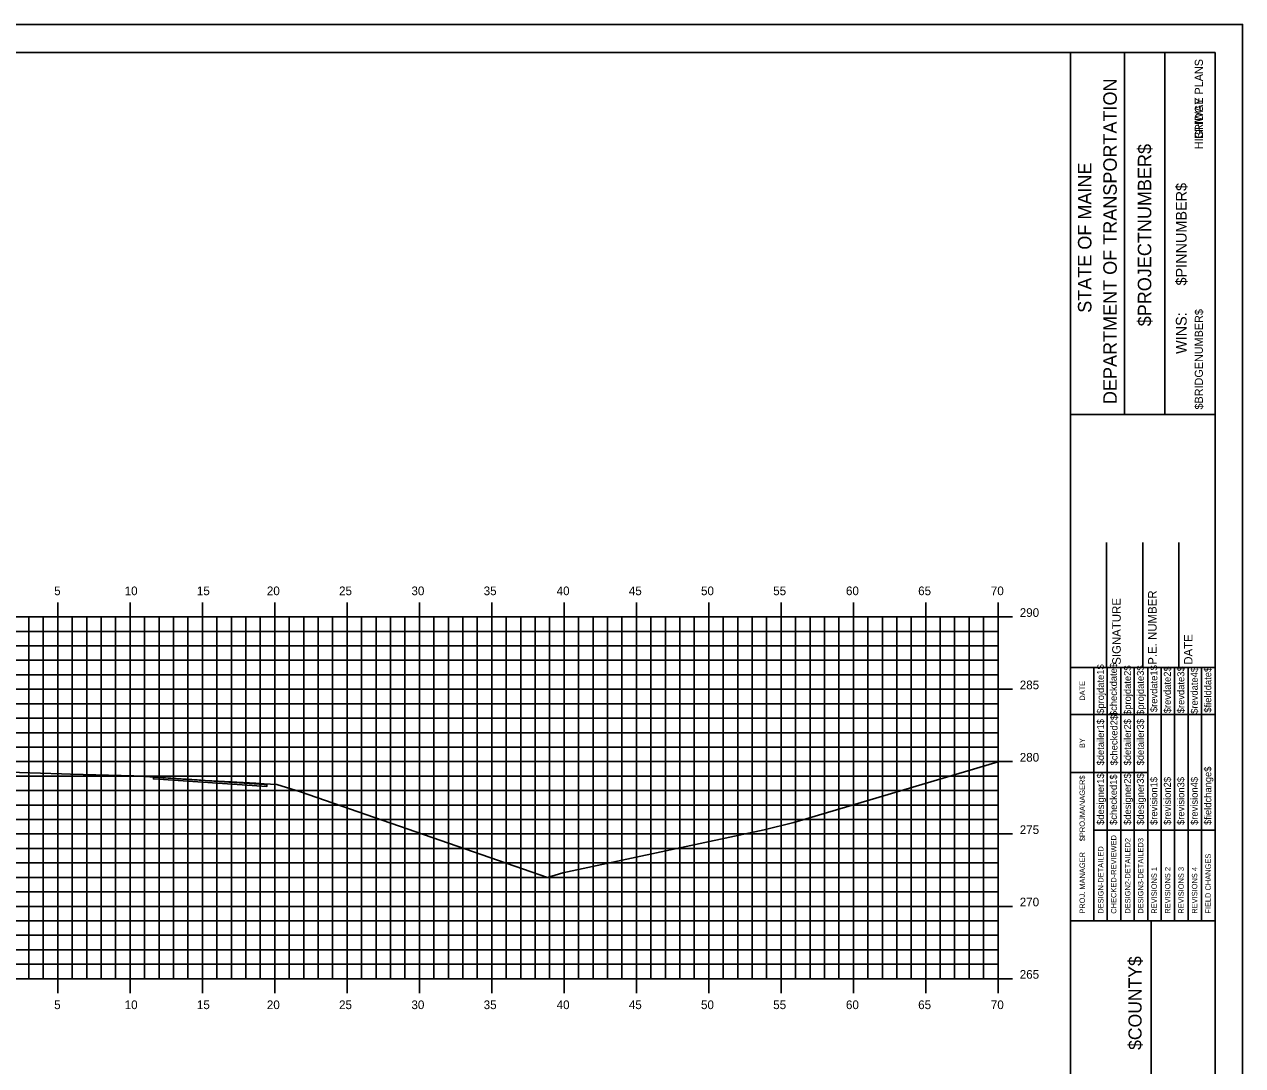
# Model space of a CAD drawing. Extents: x 1168600 to 1177589, y 610178 to 611246.
# Drawn here: x 1177503.6 to 1177587.8, y 610306.8 to 610378.7 of the extents above; entities that cross this region are included whole.
import ezdxf

# ---------------------------------------------------------------- set-up
doc = ezdxf.new("R2010")
doc.units = 0
for name, color, linetype in [('_Construction', 7, 'Continuous'), ('_Station Equation', 7, 'Continuous'), ('BORDER', 7, 'Continuous'), ('D_Roadway_Edge_TW', 7, 'Continuous'), ('D_Text_Standard', 7, 'Continuous'), ('H_V ANNOTATION', 7, 'Continuous'), ('MAJOR', 7, 'Continuous'), ('MINOR', 7, 'Continuous')]:
    doc.layers.add(name, color=color, linetype=linetype)

msp = doc.modelspace()

# ---------------------------------------------------------------- linework, layer by layer
at = {"layer": '_Construction'}
for p, q in [((1177585.924, 610376.801), (1177425.924, 610376.801)), ((1177575.924, 610271.804), (1177575.924, 610376.804)), ((1177579.653, 610351.798), (1177579.653, 610376.798)), ((1177582.448, 610351.798), (1177582.448, 610376.798)), ((1177585.924, 610271.804), (1177585.924, 610376.804)), ((1177575.925, 610351.795), (1177585.924, 610351.795)), ((1177578.424, 610334.304), (1177578.424, 610342.952)), ((1177580.924, 610334.304), (1177580.924, 610342.952)), ((1177583.424, 610334.304), (1177583.424, 610342.952)), ((1177575.924, 610334.304), (1177585.924, 610334.304)), ((1177575.924, 610316.804), (1177585.924, 610316.804)), ((1177581.515, 610281.804), (1177581.515, 610316.804))]:
    msp.add_line(p, q, dxfattribs=at)
msp.add_lwpolyline([(1177417.831, 610268.742), (1177587.831, 610268.742), (1177587.831, 610378.742), (1177417.831, 610378.742)], close=True, dxfattribs=at)
for points in [[(1177577.539, 610331.054), (1177577.539, 610334.304)], [(1177578.472, 610316.807), (1177578.472, 610334.304)], [(1177579.403, 610334.304), (1177579.403, 610316.807)], [(1177580.335, 610316.807), (1177580.335, 610334.304)], [(1177581.267, 610316.807), (1177581.267, 610334.304)], [(1177582.199, 610316.807), (1177582.199, 610334.304)], [(1177583.13, 610316.807), (1177583.13, 610334.304)], [(1177584.062, 610316.807), (1177584.062, 610334.304)], [(1177584.994, 610316.807), (1177584.994, 610334.304)], [(1177577.54, 610316.807), (1177577.54, 610333.598)], [(1177575.924, 610331.054), (1177585.924, 610331.054)], [(1177575.924, 610327.054), (1177577.54, 610327.054)], [(1177577.539, 610327.054), (1177581.266, 610327.054)], [(1177577.539, 610323.054), (1177585.924, 610323.054)]]:
    msp.add_lwpolyline(points, dxfattribs=at)
at = {"layer": '_Station Equation'}
msp.add_lwpolyline([(1177501.793, 610327.09), (1177506.171, 610326.954), (1177506.8, 610326.936), (1177511.171, 610326.827), (1177515.55, 610326.532), (1177516.332, 610326.48), (1177516.452, 610326.472), (1177516.581, 610326.465), (1177519.619, 610326.312), (1177520.189, 610326.273), (1177521.067, 610326.22), (1177522.712, 610325.715), (1177539.774, 610319.795), (1177540.836, 610320.106), (1177554.764, 610323.097), (1177556.806, 610323.594), (1177570.924, 610327.779)], dxfattribs=at)
at = {"layer": 'D_Roadway_Edge_TW'}
msp.add_lwpolyline([(1177512.54, 610326.735), (1177516.452, 610326.473), (1177520.377, 610326.211), (1177520.377, 610326.086), (1177512.54, 610326.61), (1177512.54, 610326.735)], dxfattribs=at)
msp.add_lwpolyline([(1177512.54, 610326.735), (1177516.452, 610326.473), (1177520.377, 610326.211), (1177520.377, 610326.086), (1177512.54, 610326.61), (1177512.54, 610326.735)], dxfattribs=at)
at = {"layer": 'D_Text_Standard'}
msp.add_lwpolyline([(1177512.54, 610326.735), (1177514.576, 610326.598), (1177516.452, 610326.473), (1177516.7, 610326.456), (1177516.712, 610326.455), (1177520.188, 610326.224), (1177520.377, 610326.211)], dxfattribs=at)
at = {"layer": 'MAJOR'}
for p, q in [((1177505.924, 610338.803), (1177505.924, 610337.801)), ((1177510.924, 610338.803), (1177510.924, 610337.801)), ((1177515.924, 610338.803), (1177515.924, 610337.801)), ((1177520.924, 610338.803), (1177520.924, 610337.801)), ((1177525.924, 610338.803), (1177525.924, 610337.801)), ((1177530.924, 610338.803), (1177530.924, 610337.801)), ((1177535.924, 610338.803), (1177535.924, 610337.801)), ((1177540.924, 610338.803), (1177540.924, 610337.801)), ((1177545.924, 610338.803), (1177545.924, 610337.801)), ((1177550.924, 610338.803), (1177550.924, 610337.801)), ((1177555.924, 610338.803), (1177555.924, 610337.801)), ((1177560.924, 610338.803), (1177560.924, 610337.801)), ((1177565.924, 610338.803), (1177565.924, 610337.801)), ((1177570.924, 610338.803), (1177570.924, 610337.801)), ((1177430.924, 610337.801), (1177570.924, 610337.801)), ((1177430.924, 610337.801), (1177570.924, 610337.801)), ((1177505.924, 610312.801), (1177505.924, 610337.801)), ((1177510.924, 610312.801), (1177510.924, 610337.801)), ((1177515.924, 610312.801), (1177515.924, 610337.801)), ((1177520.924, 610312.801), (1177520.924, 610337.801)), ((1177525.924, 610312.801), (1177525.924, 610337.801)), ((1177530.924, 610312.801), (1177530.924, 610337.801)), ((1177535.924, 610312.801), (1177535.924, 610337.801)), ((1177540.924, 610312.801), (1177540.924, 610337.801)), ((1177545.924, 610312.801), (1177545.924, 610337.801)), ((1177550.924, 610312.801), (1177550.924, 610337.801)), ((1177555.924, 610312.801), (1177555.924, 610337.801)), ((1177560.924, 610312.801), (1177560.924, 610337.801)), ((1177565.924, 610312.801), (1177565.924, 610337.801)), ((1177571.926, 610337.801), (1177569.922, 610337.801)), ((1177570.924, 610312.801), (1177570.924, 610337.801)), ((1177570.924, 610312.801), (1177570.924, 610337.801)), ((1177430.924, 610332.801), (1177570.924, 610332.801)), ((1177571.926, 610332.801), (1177569.922, 610332.801)), ((1177430.924, 610327.801), (1177570.924, 610327.801)), ((1177571.926, 610327.801), (1177569.922, 610327.801)), ((1177430.924, 610322.801), (1177570.924, 610322.801)), ((1177571.926, 610322.801), (1177569.922, 610322.801)), ((1177430.924, 610317.801), (1177570.924, 610317.801)), ((1177571.926, 610317.801), (1177569.922, 610317.801)), ((1177430.924, 610312.801), (1177570.924, 610312.801)), ((1177430.924, 610312.801), (1177570.924, 610312.801)), ((1177505.924, 610311.799), (1177505.924, 610312.801)), ((1177510.924, 610311.799), (1177510.924, 610312.801)), ((1177515.924, 610311.799), (1177515.924, 610312.801)), ((1177520.924, 610311.799), (1177520.924, 610312.801)), ((1177525.924, 610311.799), (1177525.924, 610312.801)), ((1177530.924, 610311.799), (1177530.924, 610312.801)), ((1177535.924, 610311.799), (1177535.924, 610312.801)), ((1177540.924, 610311.799), (1177540.924, 610312.801)), ((1177545.924, 610311.799), (1177545.924, 610312.801)), ((1177550.924, 610311.799), (1177550.924, 610312.801)), ((1177555.924, 610311.799), (1177555.924, 610312.801)), ((1177560.924, 610311.799), (1177560.924, 610312.801)), ((1177565.924, 610311.799), (1177565.924, 610312.801)), ((1177571.926, 610312.801), (1177569.922, 610312.801)), ((1177570.924, 610311.799), (1177570.924, 610312.801))]:
    msp.add_line(p, q, dxfattribs=at)
at = {"layer": 'MINOR'}
for p, q in [((1177503.924, 610312.801), (1177503.924, 610337.801)), ((1177504.924, 610312.801), (1177504.924, 610337.801)), ((1177506.924, 610312.801), (1177506.924, 610337.801)), ((1177507.924, 610312.801), (1177507.924, 610337.801)), ((1177508.924, 610312.801), (1177508.924, 610337.801)), ((1177509.924, 610312.801), (1177509.924, 610337.801)), ((1177511.924, 610312.801), (1177511.924, 610337.801)), ((1177512.924, 610312.801), (1177512.924, 610337.801)), ((1177513.924, 610312.801), (1177513.924, 610337.801)), ((1177514.924, 610312.801), (1177514.924, 610337.801)), ((1177516.924, 610312.801), (1177516.924, 610337.801)), ((1177517.924, 610312.801), (1177517.924, 610337.801)), ((1177518.924, 610312.801), (1177518.924, 610337.801)), ((1177519.924, 610312.801), (1177519.924, 610337.801)), ((1177521.924, 610312.801), (1177521.924, 610337.801)), ((1177522.924, 610312.801), (1177522.924, 610337.801)), ((1177523.924, 610312.801), (1177523.924, 610337.801)), ((1177524.924, 610312.801), (1177524.924, 610337.801)), ((1177526.924, 610312.801), (1177526.924, 610337.801)), ((1177527.924, 610312.801), (1177527.924, 610337.801)), ((1177528.924, 610312.801), (1177528.924, 610337.801)), ((1177529.924, 610312.801), (1177529.924, 610337.801)), ((1177531.924, 610312.801), (1177531.924, 610337.801)), ((1177532.924, 610312.801), (1177532.924, 610337.801)), ((1177533.924, 610312.801), (1177533.924, 610337.801)), ((1177534.924, 610312.801), (1177534.924, 610337.801)), ((1177536.924, 610312.801), (1177536.924, 610337.801)), ((1177537.924, 610312.801), (1177537.924, 610337.801)), ((1177538.924, 610312.801), (1177538.924, 610337.801)), ((1177539.924, 610312.801), (1177539.924, 610337.801)), ((1177541.924, 610312.801), (1177541.924, 610337.801)), ((1177542.924, 610312.801), (1177542.924, 610337.801)), ((1177543.924, 610312.801), (1177543.924, 610337.801)), ((1177544.924, 610312.801), (1177544.924, 610337.801)), ((1177546.924, 610312.801), (1177546.924, 610337.801)), ((1177547.924, 610312.801), (1177547.924, 610337.801)), ((1177548.924, 610312.801), (1177548.924, 610337.801)), ((1177549.924, 610312.801), (1177549.924, 610337.801)), ((1177551.924, 610312.801), (1177551.924, 610337.801)), ((1177552.924, 610312.801), (1177552.924, 610337.801)), ((1177553.924, 610312.801), (1177553.924, 610337.801)), ((1177554.924, 610312.801), (1177554.924, 610337.801)), ((1177556.924, 610312.801), (1177556.924, 610337.801)), ((1177557.924, 610312.801), (1177557.924, 610337.801)), ((1177558.924, 610312.801), (1177558.924, 610337.801)), ((1177559.924, 610312.801), (1177559.924, 610337.801)), ((1177561.924, 610312.801), (1177561.924, 610337.801)), ((1177562.924, 610312.801), (1177562.924, 610337.801)), ((1177563.924, 610312.801), (1177563.924, 610337.801)), ((1177564.924, 610312.801), (1177564.924, 610337.801)), ((1177566.924, 610312.801), (1177566.924, 610337.801)), ((1177567.924, 610312.801), (1177567.924, 610337.801)), ((1177568.924, 610312.801), (1177568.924, 610337.801)), ((1177569.924, 610312.801), (1177569.924, 610337.801)), ((1177430.924, 610336.801), (1177570.924, 610336.801)), ((1177570.924, 610336.801), (1177569.922, 610336.801)), ((1177430.924, 610335.801), (1177570.924, 610335.801)), ((1177570.924, 610335.801), (1177569.922, 610335.801)), ((1177430.924, 610334.801), (1177570.924, 610334.801)), ((1177570.924, 610334.801), (1177569.922, 610334.801)), ((1177430.924, 610333.801), (1177570.924, 610333.801)), ((1177570.924, 610333.801), (1177569.922, 610333.801)), ((1177430.924, 610331.801), (1177570.924, 610331.801)), ((1177570.924, 610331.801), (1177569.922, 610331.801)), ((1177430.924, 610330.801), (1177570.924, 610330.801)), ((1177570.924, 610330.801), (1177569.922, 610330.801)), ((1177430.924, 610329.801), (1177570.924, 610329.801)), ((1177570.924, 610329.801), (1177569.922, 610329.801)), ((1177430.924, 610328.801), (1177570.924, 610328.801)), ((1177570.924, 610328.801), (1177569.922, 610328.801)), ((1177430.924, 610326.801), (1177570.924, 610326.801)), ((1177570.924, 610326.801), (1177569.922, 610326.801)), ((1177430.924, 610325.801), (1177570.924, 610325.801)), ((1177570.924, 610325.801), (1177569.922, 610325.801)), ((1177430.924, 610324.801), (1177570.924, 610324.801)), ((1177570.924, 610324.801), (1177569.922, 610324.801)), ((1177430.924, 610323.801), (1177570.924, 610323.801)), ((1177570.924, 610323.801), (1177569.922, 610323.801)), ((1177430.924, 610321.801), (1177570.924, 610321.801)), ((1177570.924, 610321.801), (1177569.922, 610321.801)), ((1177430.924, 610320.801), (1177570.924, 610320.801)), ((1177570.924, 610320.801), (1177569.922, 610320.801)), ((1177430.924, 610319.801), (1177570.924, 610319.801)), ((1177570.924, 610319.801), (1177569.922, 610319.801)), ((1177430.924, 610318.801), (1177570.924, 610318.801)), ((1177570.924, 610318.801), (1177569.922, 610318.801)), ((1177430.924, 610316.801), (1177570.924, 610316.801)), ((1177570.924, 610316.801), (1177569.922, 610316.801)), ((1177430.924, 610315.801), (1177570.924, 610315.801)), ((1177570.924, 610315.801), (1177569.922, 610315.801)), ((1177430.924, 610314.801), (1177570.924, 610314.801)), ((1177570.924, 610314.801), (1177569.922, 610314.801)), ((1177430.924, 610313.801), (1177570.924, 610313.801)), ((1177570.924, 610313.801), (1177569.922, 610313.801))]:
    msp.add_line(p, q, dxfattribs=at)

# ---------------------------------------------------------------- texts
at = {"layer": '_Construction'}
for s, height, p in [('BRIDGE PLANS', 0.55901, (1177585.083, 610370.825)), ('HIGHWAY PLANS', 0.55901, (1177585.083, 610370.116)), ('DEPARTMENT OF TRANSPORTATION', 0.93176, (1177579.131, 610352.507)), ('$PROJECTNUMBER$', 0.93176, (1177581.516, 610357.88)), ('STATE OF MAINE', 0.93176, (1177577.38, 610358.813)), ('$PINNUMBER$', 0.74527, (1177583.961, 610360.698)), ('$BRIDGENUMBER$', 0.55901, (1177585.083, 610352.131)), ('SIGNATURE', 0.5906, (1177579.405, 610334.496)), ('P.E. NUMBER', 0.59055, (1177581.885, 610334.496)), ('DATE', 0.5906, (1177584.365, 610334.496)), ('$projdate1$', 0.48455, (1177578.247, 610331.104)), ('$checkdate$', 0.48455, (1177579.142, 610330.947)), ('$projdate2$', 0.48455, (1177580.111, 610331.026)), ('$projdate3$', 0.48455, (1177581.005, 610331.026)), ('$revdate1$', 0.4845, (1177581.937, 610331.222)), ('$revdate2$', 0.4845, (1177582.868, 610331.144)), ('$revdate3$', 0.4845, (1177583.8, 610331.144)), ('$revdate4$', 0.4845, (1177584.732, 610331.104)), ('$fielddate$', 0.48455, (1177585.663, 610331.183)), ('DATE', 0.3714, (1177576.929, 610332.01)), ('$detailer1$', 0.48455, (1177578.247, 610327.539)), ('$checked2$', 0.4845, (1177579.179, 610327.539)), ('$detailer2$', 0.48455, (1177580.111, 610327.539)), ('$detailer3$', 0.48455, (1177581.005, 610327.539)), ('BY', 0.3714, (1177576.929, 610328.739)), ('$fieldchange$', 0.48455, (1177585.663, 610323.427)), ('$PROJMANAGER$', 0.37275, (1177576.929, 610322.299)), ('$designer1$', 0.48455, (1177578.247, 610323.427)), ('$checked1$', 0.4845, (1177579.142, 610323.427)), ('$designer2$', 0.48455, (1177580.111, 610323.427)), ('$designer3$', 0.48455, (1177581.005, 610323.427)), ('$revision1$', 0.48455, (1177581.937, 610323.427)), ('$revision2$', 0.48455, (1177582.868, 610323.427)), ('$revision3$', 0.48455, (1177583.8, 610323.427)), ('$revision4$', 0.48455, (1177584.732, 610323.427)), ('CHECKED-REVIEWED', 0.37275, (1177579.105, 610317.292)), ('DESIGN2-DETAILED2', 0.37275, (1177580.074, 610317.292)), ('DESIGN3-DETAILED3', 0.37275, (1177580.969, 610317.292)), ('PROJ. MANAGER', 0.37275, (1177576.929, 610317.292)), ('DESIGN-DETAILED', 0.37275, (1177578.211, 610317.292)), ('FIELD CHANGES', 0.37275, (1177585.627, 610317.292)), ('REVISIONS 1', 0.37275, (1177581.9, 610317.292)), ('REVISIONS 2', 0.37275, (1177582.832, 610317.292)), ('REVISIONS 3', 0.37275, (1177583.764, 610317.292)), ('REVISIONS 4', 0.37275, (1177584.695, 610317.292)), ('$COUNTY$', 0.9072, (1177580.845, 610307.883))]:
    msp.add_text(s, height=height, rotation=90, dxfattribs=at).set_placement(p)
at = {"layer": 'BORDER'}
msp.add_text('WINS:', height=0.7453, rotation=90, dxfattribs=at).set_placement((1177583.959, 610355.969))
at = {"layer": 'H_V ANNOTATION'}
for s, p in [('5', (1177505.675, 610339.301)), ('10', (1177510.549, 610339.301)), ('15', (1177515.541, 610339.301)), ('20', (1177520.378, 610339.301)), ('25', (1177525.37, 610339.301)), ('30', (1177530.373, 610339.301)), ('35', (1177535.365, 610339.301)), ('40', (1177540.41, 610339.301)), ('45', (1177545.402, 610339.301)), ('50', (1177550.389, 610339.301)), ('55', (1177555.381, 610339.301)), ('60', (1177560.41, 610339.301)), ('65', (1177565.402, 610339.301)), ('70', (1177570.426, 610339.301)), ('290', (1177572.424, 610337.801)), ('285', (1177572.424, 610332.801)), ('280', (1177572.424, 610327.801)), ('275', (1177572.424, 610322.801)), ('270', (1177572.424, 610317.801)), ('265', (1177572.424, 610312.801)), ('5', (1177505.675, 610310.701)), ('10', (1177510.549, 610310.701)), ('15', (1177515.541, 610310.701)), ('20', (1177520.378, 610310.701)), ('25', (1177525.37, 610310.701)), ('30', (1177530.373, 610310.701)), ('35', (1177535.365, 610310.701)), ('40', (1177540.41, 610310.701)), ('45', (1177545.402, 610310.701)), ('50', (1177550.389, 610310.701)), ('55', (1177555.381, 610310.701)), ('60', (1177560.41, 610310.701)), ('65', (1177565.402, 610310.701)), ('70', (1177570.426, 610310.701))]:
    msp.add_text(s, height=0.6, dxfattribs=at).set_placement(p)

doc.saveas('drawing.dxf')
